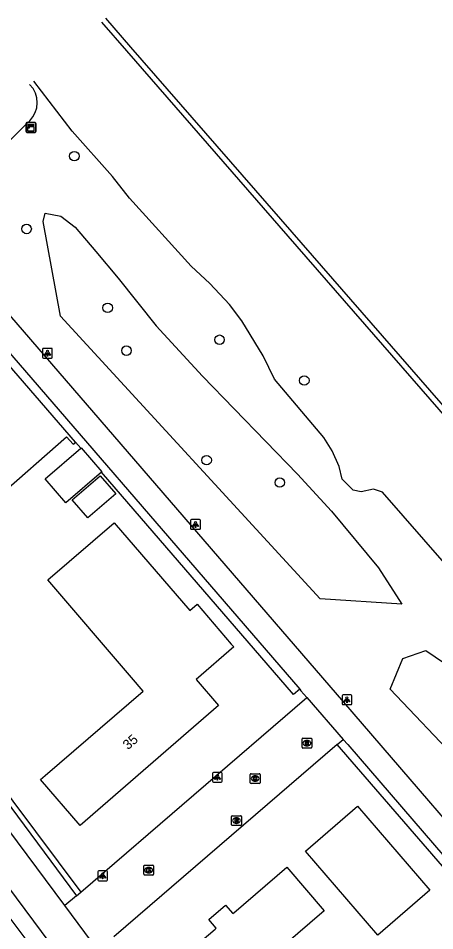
# Model space of a CAD drawing. Extents: x 155888 to 156864, y 383882 to 384671.
# Drawn here: x 156631.3 to 156674, y 384577.9 to 384671.5 of the extents above; entities that cross this region are included whole.
import ezdxf

# ---------------------------------------------------------------- set-up
doc = ezdxf.new("R2010")
doc.units = 0
for name, color, linetype in [('IMGEO_Boom', 7, 'Continuous'), ('IMGEO_Fietspad_gesloten', 7, 'Continuous'), ('IMGEO_Groenvoorziening', 7, 'Continuous'), ('IMGEO_Haag', 7, 'Continuous'), ('IMGEO_Hek', 7, 'Continuous'), ('IMGEO_Kademuur', 7, 'Continuous'), ('IMGEO_Kast', 7, 'Continuous'), ('IMGEO_Kolk', 7, 'Continuous'), ('IMGEO_Lichtpunt', 7, 'Continuous'), ('IMGEO_Loofbos', 7, 'Continuous'), ('IMGEO_Muur', 7, 'Continuous'), ('IMGEO_Pand', 7, 'Continuous'), ('IMGEO_Pand_nummerreeks', 7, 'Continuous'), ('IMGEO_Rijbaan_lokaal_gesloten', 7, 'Continuous'), ('IMGEO_Rijbaan_lokaal_open', 7, 'Continuous'), ('IMGEO_Rioolput', 7, 'Continuous'), ('IMGEO_Voetpad_open', 7, 'Continuous')]:
    doc.layers.add(name, color=color, linetype=linetype)

msp = doc.modelspace()

# ---------------------------------------------------------------- linework, layer by layer
at = {"layer": 'IMGEO_Boom'}
for centre in [(156637.029, 384657.323), (156632.133, 384649.854), (156640.454, 384641.766), (156651.927, 384638.493), (156642.377, 384637.374), (156660.616, 384634.312), (156650.599, 384626.146), (156658.106, 384623.85)]:
    msp.add_circle(centre, 0.489, dxfattribs=at)
at = {"layer": 'IMGEO_Fietspad_gesloten'}
for points in [[(156636.056, 384580.471), (156627.291, 384592.203)], [(156629.344, 384583.533), (156640.547, 384568.52)]]:
    msp.add_lwpolyline(points, dxfattribs=at)
at = {"layer": 'IMGEO_Groenvoorziening'}
for points in [[(156632.449, 384664.654), (156632.821, 384664.264)], [(156632.065, 384660.579), (156628.775, 384657.34), (156623.541, 384653.687), (156620.608, 384652.339)], [(156670.618, 384611.365), (156662.237, 384611.911), (156635.599, 384640.9), (156633.818, 384650.61), (156634.055, 384651.465), (156635.646, 384651.156), (156637.118, 384650.04), (156639.231, 384647.547), (156641.534, 384644.817), (156645.428, 384639.926), (156650.176, 384634.751), (156659.934, 384624.708), (156663.4, 384620.909), (156668.243, 384615.092), (156670.618, 384611.365)], [(156673.096, 384606.625), (156683.295, 384599.689), (156687.901, 384595.299), (156697.244, 384583.736), (156694.797, 384581.879), (156691.953, 384581.418), (156684.184, 384586.259), (156676.518, 384595.219), (156669.435, 384602.655), (156670.727, 384605.821), (156673.096, 384606.625)]]:
    msp.add_lwpolyline(points, dxfattribs=at)
msp.add_arc((156630.468, 384662.827), 2.758, 305.39915, 31.41344, dxfattribs=at)
at = {"layer": 'IMGEO_Haag'}
for points in [[(156602.963, 384634.097), (156611.626, 384618.964), (156613.964, 384615.014), (156617.819, 384609.047), (156623.729, 384600.52), (156637.685, 384581.829)], [(156637.688, 384627.384), (156637.165, 384627.994)], [(156660.155, 384602.646), (156659.525, 384602.103), (156639.811, 384624.906)], [(156697.773, 384557.945), (156697.592, 384558.155), (156681.187, 384577.117), (156663.995, 384596.985)]]:
    msp.add_lwpolyline(points, dxfattribs=at)
at = {"layer": 'IMGEO_Hek'}
msp.add_lwpolyline([(156659.525, 384602.103), (156639.811, 384624.906)], dxfattribs=at)
at = {"layer": 'IMGEO_Kademuur'}
for points in [[(156639.814, 384671.065), (156642.38, 384668.115), (156658.926, 384649.121), (156682.291, 384622.308), (156702.139, 384599.538), (156721.159, 384577.465), (156724.721, 384573.339)], [(156730.165, 384567.033), (156730.961, 384566.111), (156731.416, 384566.503), (156721.613, 384577.857), (156702.593, 384599.931), (156682.744, 384622.702), (156659.378, 384649.515), (156642.832, 384668.509), (156640.266, 384671.459)]]:
    msp.add_lwpolyline(points, dxfattribs=at)
at = {"layer": 'IMGEO_Kast'}
for p, q in [((156632.083, 384659.832), (156632.083, 384660.673)), ((156632.083, 384660.673), (156632.083, 384659.832)), ((156632.158, 384660.757), (156632.999, 384660.757)), ((156632.999, 384660.757), (156632.158, 384660.757)), ((156633.083, 384660.682), (156633.083, 384659.841)), ((156633.083, 384659.841), (156633.083, 384660.682)), ((156633.008, 384659.757), (156632.167, 384659.757)), ((156632.167, 384659.757), (156633.008, 384659.757))]:
    msp.add_line(p, q, dxfattribs=at)
for points in [[(156632.278, 384660.547), (156632.878, 384660.547), (156632.878, 384660.462), (156632.278, 384660.462), (156632.278, 384660.547)], [(156632.278, 384660.372), (156632.878, 384660.372), (156632.878, 384659.883), (156632.278, 384659.883), (156632.278, 384660.372)]]:
    msp.add_lwpolyline(points, dxfattribs=at)
msp.add_circle((156632.362, 384660.221), 0.0377, dxfattribs=at)
for centre, start, end in [((156632.161, 384660.679), 92.4484, 184.28452), ((156632.161, 384660.679), 92.4484, 184.28452), ((156633.005, 384660.679), 2.4484, 94.28452), ((156633.005, 384660.679), 2.4484, 94.28452), ((156632.161, 384659.835), 182.4484, 274.28452), ((156632.161, 384659.835), 182.4484, 274.28452), ((156633.005, 384659.835), 272.4484, 4.28452), ((156633.005, 384659.835), 272.4484, 4.28452)]:
    msp.add_arc(centre, 0.0779, start, end, dxfattribs=at)
at = {"layer": 'IMGEO_Kolk'}
for p, q in [((156655.079, 384593.068), (156655.079, 384593.92)), ((156655.154, 384593.994), (156656.006, 384593.994)), ((156656.08, 384593.92), (156656.08, 384593.068)), ((156656.006, 384592.994), (156655.154, 384592.994)), ((156655.59, 384593.214), (156655.565, 384593.214)), ((156655.567, 384593.774), (156655.592, 384593.774)), ((156644.161, 384583.678), (156644.161, 384584.53)), ((156644.236, 384584.604), (156645.088, 384584.604)), ((156645.162, 384584.53), (156645.162, 384583.678)), ((156645.088, 384583.604), (156644.236, 384583.604)), ((156644.672, 384583.824), (156644.647, 384583.824)), ((156644.649, 384584.384), (156644.674, 384584.384))]:
    msp.add_line(p, q, dxfattribs=at)
for points in [[(156655.079, 384593.068), (156655.079, 384593.92)], [(156655.154, 384593.994), (156656.006, 384593.994)], [(156656.08, 384593.92), (156656.08, 384593.068)], [(156656.006, 384592.994), (156655.154, 384592.994)], [(156655.4, 384593.694), (156655.523, 384593.694), (156655.523, 384593.543), (156655.653, 384593.694), (156655.817, 384593.694), (156655.671, 384593.543), (156655.824, 384593.294), (156655.672, 384593.294), (156655.587, 384593.458), (156655.523, 384593.391), (156655.523, 384593.294), (156655.4, 384593.294), (156655.4, 384593.694)], [(156644.161, 384583.678), (156644.161, 384584.53)], [(156644.236, 384584.604), (156645.088, 384584.604)], [(156645.162, 384584.53), (156645.162, 384583.678)], [(156645.088, 384583.604), (156644.236, 384583.604)], [(156644.482, 384584.304), (156644.605, 384584.304), (156644.605, 384584.153), (156644.735, 384584.304), (156644.899, 384584.304), (156644.753, 384584.153), (156644.906, 384583.904), (156644.754, 384583.904), (156644.669, 384584.068), (156644.605, 384584.001), (156644.605, 384583.904), (156644.482, 384583.904), (156644.482, 384584.304)]]:
    msp.add_lwpolyline(points, dxfattribs=at)
for centre, start, end in [((156655.156, 384593.918), 91.55205, 178.44795), ((156655.156, 384593.918), 91.55205, 178.44795), ((156656.004, 384593.918), 1.55205, 88.44795), ((156656.004, 384593.918), 1.55205, 88.44795), ((156655.156, 384593.07), 181.55205, 268.44795), ((156655.156, 384593.07), 181.55205, 268.44795), ((156656.004, 384593.07), 271.55205, 358.44795), ((156656.004, 384593.07), 271.55205, 358.44795), ((156644.238, 384584.528), 91.55205, 178.44795), ((156644.238, 384584.528), 91.55205, 178.44795), ((156645.086, 384584.528), 1.55205, 88.44795), ((156645.086, 384584.528), 1.55205, 88.44795), ((156644.238, 384583.68), 181.55205, 268.44795), ((156644.238, 384583.68), 181.55205, 268.44795), ((156645.086, 384583.68), 271.55205, 358.44795), ((156645.086, 384583.68), 271.55205, 358.44795)]:
    msp.add_arc(centre, 0.0765, start, end, dxfattribs=at)
for centre, major_axis, ratio, start_param, end_param in [((156655.566, 384593.494), (-0.387, 0.002), 0.722429, 4.712389, 7.853982), ((156655.591, 384593.494), (-0.39, 0.002), 0.717154, 1.570796, 4.712389), ((156644.648, 384584.104), (-0.387, 0.002), 0.722429, 4.712389, 7.853982), ((156644.673, 384584.104), (-0.39, 0.002), 0.717154, 1.570796, 4.712389)]:
    msp.add_ellipse(centre, major_axis=major_axis, ratio=ratio, start_param=start_param, end_param=end_param, dxfattribs=at)
at = {"layer": 'IMGEO_Lichtpunt'}
for p, q in [((156633.778, 384637.514), (156633.778, 384636.707)), ((156633.778, 384637.514), (156633.778, 384636.707)), ((156634.68, 384637.609), (156633.872, 384637.609)), ((156634.68, 384637.609), (156633.872, 384637.609)), ((156634.774, 384636.707), (156634.774, 384637.514)), ((156634.774, 384636.707), (156634.774, 384637.514)), ((156633.872, 384636.613), (156634.68, 384636.613)), ((156633.872, 384636.613), (156634.68, 384636.613)), ((156648.96, 384619.956), (156648.96, 384619.149)), ((156648.96, 384619.956), (156648.96, 384619.149)), ((156649.862, 384620.051), (156649.054, 384620.051)), ((156649.862, 384620.051), (156649.054, 384620.051)), ((156649.956, 384619.149), (156649.956, 384619.956)), ((156649.956, 384619.149), (156649.956, 384619.956)), ((156649.054, 384619.055), (156649.862, 384619.055)), ((156649.054, 384619.055), (156649.862, 384619.055)), ((156664.494, 384601.978), (156664.494, 384601.171)), ((156664.494, 384601.978), (156664.494, 384601.171)), ((156665.396, 384602.073), (156664.588, 384602.073)), ((156665.396, 384602.073), (156664.588, 384602.073)), ((156665.49, 384601.171), (156665.49, 384601.978)), ((156665.49, 384601.171), (156665.49, 384601.978)), ((156664.588, 384601.077), (156665.396, 384601.077)), ((156664.588, 384601.077), (156665.396, 384601.077)), ((156651.205, 384594.025), (156651.205, 384593.218)), ((156651.205, 384594.025), (156651.205, 384593.218)), ((156652.107, 384594.12), (156651.299, 384594.12)), ((156652.107, 384594.12), (156651.299, 384594.12)), ((156652.201, 384593.218), (156652.201, 384594.025)), ((156652.201, 384593.218), (156652.201, 384594.025)), ((156651.299, 384593.124), (156652.107, 384593.124)), ((156651.299, 384593.124), (156652.107, 384593.124)), ((156639.447, 384583.922), (156639.447, 384583.115)), ((156639.447, 384583.922), (156639.447, 384583.115)), ((156640.349, 384584.017), (156639.541, 384584.017)), ((156640.349, 384584.017), (156639.541, 384584.017)), ((156640.443, 384583.115), (156640.443, 384583.922)), ((156640.443, 384583.115), (156640.443, 384583.922)), ((156639.541, 384583.021), (156640.349, 384583.021)), ((156639.541, 384583.021), (156640.349, 384583.021))]:
    msp.add_line(p, q, dxfattribs=at)
for points in [[(156634.152, 384637.178), (156634.191, 384637.15), (156634.003, 384636.888), (156633.965, 384636.915), (156634.152, 384637.178)], [(156634.254, 384637.13), (156634.301, 384637.13), (156634.301, 384636.808), (156634.254, 384636.808), (156634.254, 384637.13)], [(156634.364, 384637.15), (156634.402, 384637.177), (156634.589, 384636.915), (156634.55, 384636.887), (156634.364, 384637.15)], [(156649.334, 384619.62), (156649.373, 384619.592), (156649.185, 384619.33), (156649.147, 384619.357), (156649.334, 384619.62)], [(156649.436, 384619.572), (156649.483, 384619.572), (156649.483, 384619.25), (156649.436, 384619.25), (156649.436, 384619.572)], [(156649.546, 384619.592), (156649.584, 384619.619), (156649.771, 384619.357), (156649.732, 384619.329), (156649.546, 384619.592)], [(156664.868, 384601.642), (156664.907, 384601.614), (156664.719, 384601.352), (156664.681, 384601.379), (156664.868, 384601.642)], [(156664.97, 384601.594), (156665.017, 384601.594), (156665.017, 384601.272), (156664.97, 384601.272), (156664.97, 384601.594)], [(156665.08, 384601.614), (156665.118, 384601.641), (156665.305, 384601.379), (156665.266, 384601.351), (156665.08, 384601.614)], [(156651.579, 384593.689), (156651.618, 384593.661), (156651.43, 384593.399), (156651.392, 384593.426), (156651.579, 384593.689)], [(156651.681, 384593.641), (156651.728, 384593.641), (156651.728, 384593.319), (156651.681, 384593.319), (156651.681, 384593.641)], [(156651.791, 384593.661), (156651.829, 384593.688), (156652.016, 384593.426), (156651.977, 384593.398), (156651.791, 384593.661)], [(156639.821, 384583.586), (156639.86, 384583.558), (156639.672, 384583.296), (156639.634, 384583.323), (156639.821, 384583.586)], [(156640.033, 384583.558), (156640.071, 384583.585), (156640.258, 384583.323), (156640.219, 384583.295), (156640.033, 384583.558)], [(156639.923, 384583.538), (156639.97, 384583.538), (156639.97, 384583.216), (156639.923, 384583.216), (156639.923, 384583.538)]]:
    msp.add_lwpolyline(points, dxfattribs=at)
for centre in [(156634.277, 384637.312), (156649.459, 384619.754), (156664.993, 384601.776), (156651.704, 384593.823), (156639.946, 384583.72)]:
    msp.add_circle(centre, 0.0994, dxfattribs=at)
for centre, start, end in [((156633.872, 384637.514), 90, 180), ((156633.872, 384637.514), 90, 180), ((156634.68, 384637.514), 0, 90), ((156634.68, 384637.514), 0, 90), ((156633.872, 384636.707), 180, 270), ((156633.872, 384636.707), 180, 270), ((156634.68, 384636.707), 270, 0), ((156634.68, 384636.707), 270, 360), ((156649.054, 384619.956), 90, 180), ((156649.054, 384619.956), 90, 180), ((156649.054, 384619.149), 180, 270), ((156649.054, 384619.149), 180, 270), ((156649.862, 384619.956), 0, 90), ((156649.862, 384619.956), 0, 90), ((156649.862, 384619.149), 270, 0), ((156649.862, 384619.149), 270, 360), ((156664.588, 384601.978), 90, 180), ((156664.588, 384601.978), 90, 180), ((156665.396, 384601.978), 0, 90), ((156665.396, 384601.978), 0, 90), ((156664.588, 384601.171), 180, 270), ((156664.588, 384601.171), 180, 270), ((156665.396, 384601.171), 270, 0), ((156665.396, 384601.171), 270, 360), ((156651.299, 384594.025), 90, 180), ((156651.299, 384594.025), 90, 180), ((156652.107, 384594.025), 0, 90), ((156652.107, 384594.025), 0, 90), ((156651.299, 384593.218), 180, 270), ((156651.299, 384593.218), 180, 270), ((156652.107, 384593.218), 270, 0), ((156652.107, 384593.218), 270, 360), ((156639.541, 384583.922), 90, 180), ((156639.541, 384583.922), 90, 180), ((156640.349, 384583.922), 0, 90), ((156640.349, 384583.922), 0, 90), ((156639.541, 384583.115), 180, 270), ((156639.541, 384583.115), 180, 270), ((156640.349, 384583.115), 270, 0), ((156640.349, 384583.115), 270, 360)]:
    msp.add_arc(centre, 0.0946, start, end, dxfattribs=at)
at = {"layer": 'IMGEO_Loofbos'}
msp.add_lwpolyline([(156674.999, 384615.593), (156668.635, 384622.853), (156667.725, 384623.181), (156666.457, 384622.905), (156665.645, 384623.073), (156664.509, 384624.185), (156664.185, 384625.479), (156663.466, 384627.109), (156662.61, 384628.458), (156657.56, 384634.455), (156656.412, 384636.839), (156654.21, 384640.431), (156652.95, 384642.094), (156650.945, 384644.269), (156649.004, 384646.045), (156642.683, 384653.004), (156640.957, 384655.242), (156636.803, 384659.869), (156632.869, 384665.02)], dxfattribs=at)
at = {"layer": 'IMGEO_Muur'}
msp.add_lwpolyline([(156637.165, 384627.994), (156637.688, 384627.384), (156637.727, 384627.418), (156639.862, 384624.95), (156639.811, 384624.906)], dxfattribs=at)
at = {"layer": 'IMGEO_Pand'}
for points in [[(156623.622, 384643.626), (156620.133, 384640.639), (156618.732, 384642.257), (156615.945, 384639.857), (156616.791, 384638.896), (156615.727, 384637.969), (156614.898, 384638.936), (156611.374, 384635.923), (156612.328, 384634.824), (156609.307, 384632.235), (156614.024, 384626.785), (156614.859, 384625.82), (156617.895, 384628.403), (156622.498, 384632.319), (156624.394, 384630.078), (156625.859, 384628.428), (156624.7, 384627.429), (156629.107, 384622.317), (156636.232, 384628.529), (156636.906, 384627.777), (156637.071, 384627.895), (156637.165, 384627.994)], [(156637.165, 384627.994), (156623.622, 384643.626)], [(156639.811, 384624.906), (156636.171, 384621.758), (156634.037, 384624.226), (156637.688, 384627.384)], [(156637.688, 384627.384), (156637.727, 384627.418), (156639.862, 384624.95), (156639.811, 384624.906)], [(156636.808, 384622.071), (156639.678, 384624.553), (156641.281, 384622.699), (156638.412, 384620.217), (156636.808, 384622.071)], [(156641.114, 384619.726), (156648.885, 384610.741), (156649.633, 384611.366), (156653.134, 384607.292), (156653.388, 384606.996), (156649.522, 384603.655), (156651.831, 384600.984), (156649.256, 384598.759), (156637.614, 384588.695), (156633.576, 384593.4), (156634.032, 384593.792), (156644.095, 384602.457), (156642.889, 384603.862), (156634.305, 384613.86), (156641.114, 384619.726)], [(156668.157, 384577.447), (156660.729, 384586.05), (156666.063, 384590.655), (156673.488, 384582.046), (156668.157, 384577.447)], [(156666.067, 384567.576), (156663.011, 384564.942), (156658.323, 384560.9), (156646.907, 384574.138), (156651.478, 384578.068), (156651.574, 384578.15), (156650.816, 384579.032), (156652.54, 384580.514), (156653.285, 384579.647), (156653.381, 384579.73), (156658.827, 384584.413), (156662.667, 384579.947), (156658.495, 384576.358), (156666.067, 384567.576)]]:
    msp.add_lwpolyline(points, dxfattribs=at)
at = {"layer": 'IMGEO_Rijbaan_lokaal_gesloten'}
msp.add_lwpolyline([(156628.851, 384581.22), (156638.405, 384568.51)], dxfattribs=at)
at = {"layer": 'IMGEO_Rijbaan_lokaal_open'}
for points in [[(156622.096, 384650.592), (156623.228, 384649.262), (156664.623, 384601.327), (156701.627, 384558.41)], [(156620.172, 384648.933), (156622.832, 384645.854), (156660.155, 384602.646)], [(156660.155, 384602.646), (156660.278, 384602.504), (156660.868, 384601.823)], [(156637.685, 384581.829), (156660.868, 384601.823)], [(156660.868, 384601.823), (156664.605, 384597.51)], [(156663.995, 384596.985), (156641.089, 384577.256)], [(156663.995, 384596.985), (156664.605, 384597.51)], [(156664.605, 384597.51), (156665.067, 384596.977), (156698.126, 384558.649), (156698.324, 384558.419)], [(156637.257, 384581.46), (156637.685, 384581.829)], [(156637.257, 384581.46), (156636.056, 384580.471)], [(156639.492, 384575.873), (156636.056, 384580.471)]]:
    msp.add_lwpolyline(points, dxfattribs=at)
at = {"layer": 'IMGEO_Rioolput'}
for p, q in [((156660.459, 384597.627), (156661.311, 384597.627)), ((156660.384, 384596.701), (156660.384, 384597.553)), ((156660.895, 384596.847), (156660.87, 384596.847)), ((156660.872, 384597.407), (156660.897, 384597.407)), ((156661.385, 384597.553), (156661.385, 384596.701)), ((156661.311, 384596.627), (156660.459, 384596.627)), ((156653.16, 384588.757), (156653.16, 384589.609)), ((156653.235, 384589.683), (156654.087, 384589.683)), ((156653.648, 384589.463), (156653.673, 384589.463)), ((156654.161, 384589.609), (156654.161, 384588.757)), ((156654.087, 384588.683), (156653.235, 384588.683)), ((156653.671, 384588.903), (156653.646, 384588.903))]:
    msp.add_line(p, q, dxfattribs=at)
for points in [[(156660.459, 384597.627), (156661.311, 384597.627)], [(156660.384, 384596.701), (156660.384, 384597.553)], [(156660.973, 384597.325), (156660.721, 384597.327), (156660.721, 384596.927)], [(156660.721, 384596.927), (156660.845, 384596.927), (156660.845, 384597.089), (156660.856, 384597.089)], [(156660.899, 384597.246), (156660.845, 384597.246), (156660.845, 384597.165)], [(156660.845, 384597.165), (156660.897, 384597.165)], [(156660.903, 384597.06), (156660.974, 384596.927), (156661.114, 384596.927), (156661.049, 384597.053)], [(156661.385, 384597.553), (156661.385, 384596.701)], [(156661.311, 384596.627), (156660.459, 384596.627)], [(156653.16, 384588.757), (156653.16, 384589.609)], [(156653.235, 384589.683), (156654.087, 384589.683)], [(156653.749, 384589.381), (156653.497, 384589.383), (156653.497, 384588.983)], [(156653.675, 384589.302), (156653.621, 384589.302), (156653.621, 384589.221)], [(156653.621, 384589.221), (156653.673, 384589.221)], [(156654.161, 384589.609), (156654.161, 384588.757)], [(156654.087, 384588.683), (156653.235, 384588.683)], [(156653.497, 384588.983), (156653.621, 384588.983), (156653.621, 384589.145), (156653.632, 384589.145)], [(156653.679, 384589.116), (156653.75, 384588.983), (156653.89, 384588.983), (156653.825, 384589.109)]]:
    msp.add_lwpolyline(points, dxfattribs=at)
for centre, radius, start, end in [((156660.461, 384597.551), 0.0765, 91.55205, 178.44795), ((156660.461, 384597.551), 0.0765, 91.55205, 178.44795), ((156661.309, 384597.551), 0.0765, 1.55205, 88.44795), ((156661.309, 384597.551), 0.0765, 1.55205, 88.44795), ((156660.461, 384596.703), 0.0765, 181.55205, 268.44795), ((156660.461, 384596.703), 0.0765, 181.55205, 268.44795), ((156660.855, 384597.036), 0.0533, 26.02933, 88.69889), ((156660.881, 384597.354), 0.19, 274.7715, 282.96867), ((156660.905, 384597.15), 0.0964, 77.00612, 93.18647), ((156660.919, 384597.207), 0.0378, 276.66336, 79.67722), ((156660.972, 384597.215), 0.109, 350.36119, 89.41601), ((156660.97, 384597.215), 0.112, 277.58423, 350.98172), ((156660.954, 384597), 0.108, 29.51342, 73.79051), ((156661.309, 384596.703), 0.0765, 271.55205, 358.44795), ((156661.309, 384596.703), 0.0765, 271.55205, 358.44795), ((156653.237, 384589.607), 0.0765, 91.55205, 178.44795), ((156653.237, 384589.607), 0.0765, 91.55205, 178.44795), ((156653.657, 384589.41), 0.19, 274.7715, 282.96867), ((156653.681, 384589.206), 0.0964, 77.00612, 93.18647), ((156653.695, 384589.263), 0.0378, 276.66336, 79.67722), ((156653.748, 384589.271), 0.109, 350.36119, 89.41601), ((156653.746, 384589.271), 0.112, 277.58423, 350.98172), ((156654.085, 384589.607), 0.0765, 1.55205, 88.44795), ((156654.085, 384589.607), 0.0765, 1.55205, 88.44795), ((156653.237, 384588.759), 0.0765, 181.55205, 268.44795), ((156653.237, 384588.759), 0.0765, 181.55205, 268.44795), ((156653.631, 384589.092), 0.0533, 26.02933, 88.69889), ((156653.73, 384589.056), 0.108, 29.51342, 73.79051), ((156654.085, 384588.759), 0.0765, 271.55205, 358.44795), ((156654.085, 384588.759), 0.0765, 271.55205, 358.44795)]:
    msp.add_arc(centre, radius, start, end, dxfattribs=at)
for centre, major_axis, ratio, start_param, end_param in [((156660.871, 384597.127), (-0.387, 0.002), 0.722429, 4.712389, 7.853982), ((156660.896, 384597.127), (-0.39, 0.002), 0.717154, 1.570796, 4.712389), ((156653.647, 384589.183), (-0.387, 0.002), 0.722429, 4.712389, 7.853982), ((156653.672, 384589.183), (-0.39, 0.002), 0.717154, 1.570796, 4.712389)]:
    msp.add_ellipse(centre, major_axis=major_axis, ratio=ratio, start_param=start_param, end_param=end_param, dxfattribs=at)
at = {"layer": 'IMGEO_Voetpad_open'}
msp.add_lwpolyline([(156628.524, 384593.178), (156637.257, 384581.46)], dxfattribs=at)

# ---------------------------------------------------------------- texts
at = {"layer": 'IMGEO_Pand_nummerreeks'}
msp.add_text('35', height=1, rotation=41.13504, dxfattribs=at).set_placement((156642.536, 384596.389))

doc.saveas('drawing.dxf')
